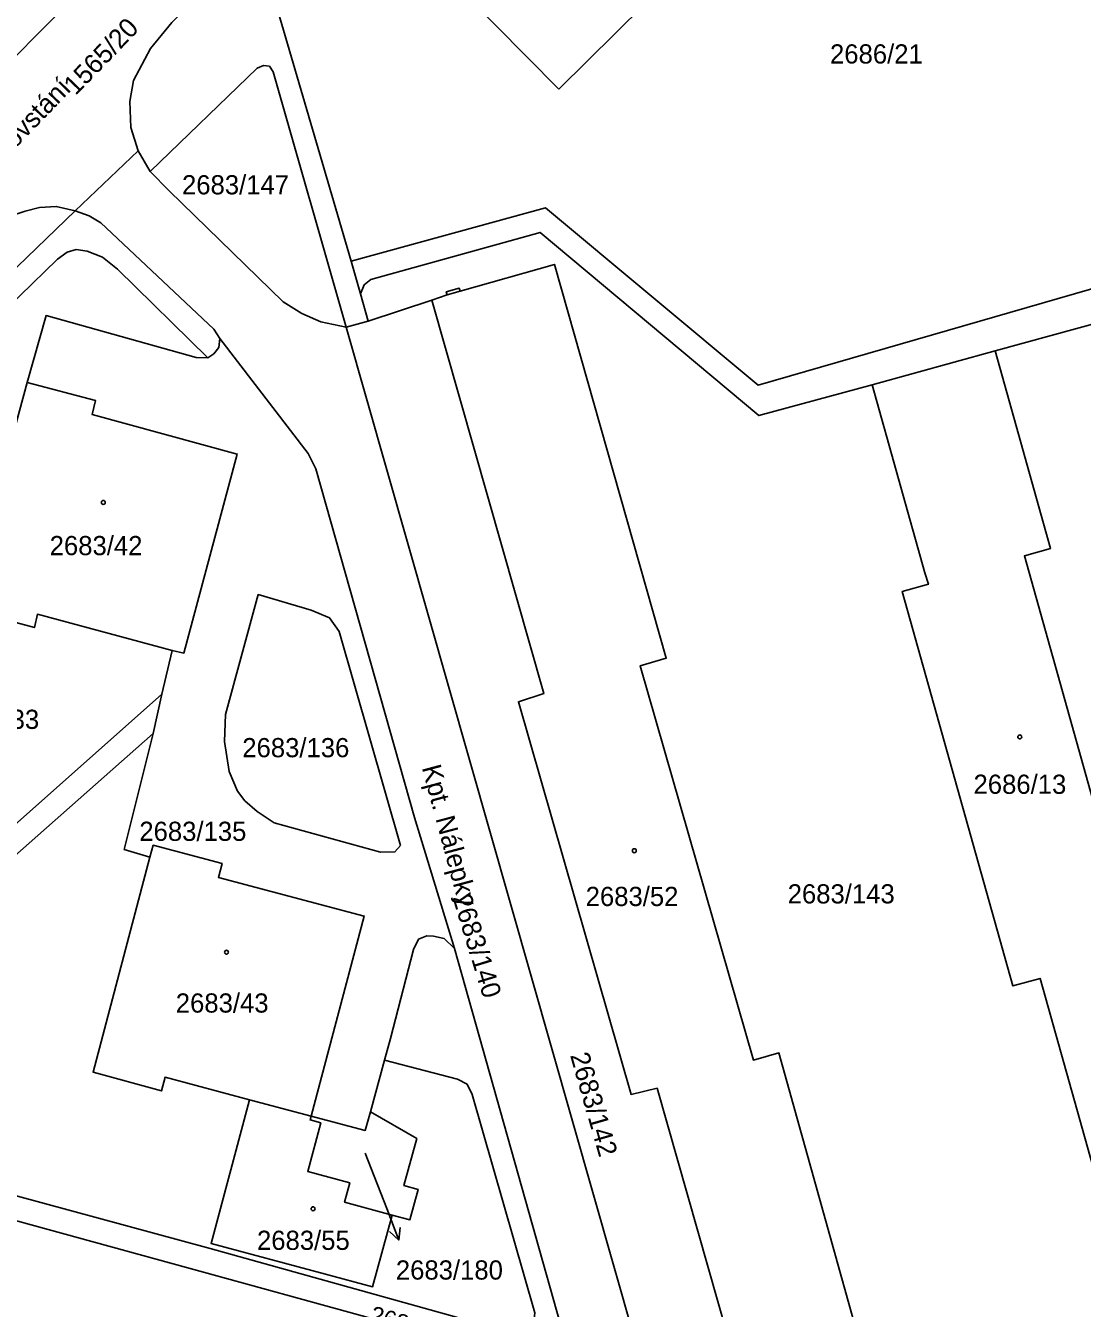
# Model space of a CAD drawing. Extents: x -733394 to -722299, y -1082822 to -1075049.
# Drawn here: x -727792.8 to -727699.3, y -1078545.4 to -1078431.8 of the extents above; entities that cross this region are included whole.
import ezdxf

# ---------------------------------------------------------------- set-up
doc = ezdxf.new("R2010")
doc.units = 0
for name, color, linetype in [('Hranice parcel', 7, 'Continuous'), ('Parcelní čísla', 7, 'Continuous'), ('Pop  PČ popisy', 7, 'Continuous'), ('Vnitřní kresba', 7, 'Continuous'), ('Značky budov', 7, 'Continuous')]:
    doc.layers.add(name, color=color, linetype=linetype)

msp = doc.modelspace()

# ---------------------------------------------------------------- linework, layer by layer
at = {"layer": 'Hranice parcel'}
for p, q in [((-727790.04, -1078430.82), (-727796.39, -1078437.18)), ((-727788.44, -1078448.2), (-727782.87, -1078442.88)), ((-727781.81, -1078444.71), (-727782.87, -1078442.88)), ((-727764.02, -1078452.67), (-727763.19, -1078455.57)), ((-727763.19, -1078455.57), (-727762.51, -1078457.97)), ((-727756.85, -1078456.11), (-727762.51, -1078457.97)), ((-727762.51, -1078457.97), (-727764.45, -1078458.52)), ((-727734.73, -1078562.72), (-727764.45, -1078458.52)), ((-727697.39, -1078457.99), (-727706.96, -1078460.62)), ((-727717.86, -1078463.61), (-727706.96, -1078460.62)), ((-727780.79, -1078491.03), (-727779.86, -1078487.15)), ((-727781.55, -1078494.5), (-727780.79, -1078491.03)), ((-727743.94, -1078552.24), (-727754.87, -1078513.54)), ((-727761.06, -1078523.43), (-727762.31, -1078528.02)), ((-727773.02, -1078526.95), (-727767.56, -1078528.4))]:
    msp.add_line(p, q, dxfattribs=at)
for points in [[(-727725.48, -1078385.58), (-727715.82, -1078395.14), (-727713.66, -1078393.13), (-727660.9, -1078444.29), (-727727.97, -1078463.65), (-727746.79, -1078447.93), (-727764.02, -1078452.67)], [(-727745.63, -1078437.42), (-727759.69, -1078423.16), (-727725.17, -1078389.11), (-727711.14, -1078403.34), (-727724.19, -1078416.25), (-727724.97, -1078415.44), (-727728.71, -1078419.13), (-727727.92, -1078419.93), (-727745.63, -1078437.42)], [(-727782.87, -1078442.88), (-727783.51, -1078440.83), (-727783.6, -1078438.52), (-727783.3, -1078436.67), (-727781.79, -1078433.84), (-727779.89, -1078431.52), (-727773.9, -1078425.63), (-727753.9, -1078405.82)], [(-727764.02, -1078452.67), (-727770.5, -1078430.48), (-727747.57, -1078407.55)], [(-727764.45, -1078458.52), (-727770.93, -1078435.89), (-727771.25, -1078435.4), (-727771.78, -1078435.32), (-727772.34, -1078435.58), (-727781.81, -1078444.71)], [(-727764.45, -1078458.52), (-727766.7, -1078458.04), (-727768.39, -1078457.31), (-727770.02, -1078456.28), (-727780.12, -1078446.43), (-727781.81, -1078444.71)], [(-727827.67, -1078472.72), (-727822.93, -1078469.99), (-727817.92, -1078466.78), (-727812.2, -1078462.82), (-727808.73, -1078460.04), (-727807.4, -1078458.8), (-727805.38, -1078456.82), (-727802.43, -1078453.94), (-727799.64, -1078451.43), (-727798.14, -1078450.39), (-727795.79, -1078449.17), (-727792.88, -1078448.23), (-727791.6, -1078447.91), (-727790.12, -1078447.81), (-727788.44, -1078448.2)], [(-727788.44, -1078448.2), (-727798.7, -1078458.07), (-727802.08, -1078461.33), (-727804.82, -1078463.94), (-727808.47, -1078466.89), (-727813.68, -1078470.61), (-727819.42, -1078474.3), (-727824.34, -1078477.24)], [(-727775.63, -1078459.52), (-727776.18, -1078458.7), (-727786.18, -1078449.28), (-727787.22, -1078448.66), (-727788.44, -1078448.2)], [(-727717.86, -1078463.61), (-727727.89, -1078466.34), (-727747.27, -1078450.12), (-727762.28, -1078454.3), (-727762.86, -1078454.75), (-727763.19, -1078455.57)], [(-727780.79, -1078491.03), (-727813.53, -1078520.11), (-727799.15, -1078467.79), (-727796.72, -1078458.99), (-727790.01, -1078452.48), (-727789.16, -1078451.86), (-727788.37, -1078451.62), (-727787.4, -1078451.78), (-727786.02, -1078452.31), (-727784.71, -1078453.38), (-727776.71, -1078461.23)], [(-727727.01, -1078560.72), (-727722.3, -1078559.38), (-727722.2, -1078559.75), (-727721.03, -1078559.42), (-727721.14, -1078559.05), (-727716.39, -1078557.7), (-727726.13, -1078522.8), (-727728.38, -1078523.44), (-727738.4, -1078488.51), (-727736.11, -1078487.82), (-727746, -1078452.96), (-727754.36, -1078455.33), (-727754.43, -1078455.06), (-727755.59, -1078455.39), (-727755.51, -1078455.66), (-727756.85, -1078456.11)], [(-727756.85, -1078456.11), (-727746.93, -1078490.97), (-727749.2, -1078491.7), (-727739.21, -1078526.48), (-727736.91, -1078525.93), (-727727.01, -1078560.72)], [(-727792.71, -1078463.42), (-727791.03, -1078457.49), (-727777.73, -1078461.21), (-727776.71, -1078461.23)], [(-727776.71, -1078461.23), (-727776.17, -1078460.87), (-727775.74, -1078460.32), (-727775.63, -1078459.52)], [(-727754.87, -1078513.54), (-727758.41, -1078501.95), (-727767.15, -1078471.07), (-727767.83, -1078469.69), (-727775.63, -1078459.52)], [(-727706.96, -1078460.62), (-727702.07, -1078478.12), (-727704.38, -1078478.77), (-727694.54, -1078513.87), (-727692.13, -1078513.19), (-727682.36, -1078548)], [(-727792.71, -1078463.42), (-727798.15, -1078483.5), (-727792.06, -1078485.13), (-727791.8, -1078483.95), (-727779.86, -1078487.15)], [(-727779.86, -1078487.15), (-727778.83, -1078487.39), (-727774.09, -1078469.75), (-727786.94, -1078466.25), (-727786.64, -1078465.02), (-727792.71, -1078463.42)], [(-727682.36, -1078548), (-727687.18, -1078549.39), (-727687.11, -1078549.64), (-727688.3, -1078549.99), (-727688.37, -1078549.74), (-727693.18, -1078551.13), (-727702.99, -1078516.2), (-727705.42, -1078516.86), (-727715.22, -1078481.92), (-727712.89, -1078481.28), (-727713.21, -1078480.28), (-727717.86, -1078463.61)], [(-727759.65, -1078504.44), (-727760.13, -1078504.99), (-727761.41, -1078505.02), (-727770.82, -1078502.42), (-727772.32, -1078501.42), (-727773.43, -1078500.46), (-727774.06, -1078499.61), (-727774.8, -1078497.88), (-727775.23, -1078495.21), (-727775.13, -1078492.82), (-727772.23, -1078482.2), (-727767.55, -1078483.59), (-727765.93, -1078484.26), (-727765.07, -1078485.48), (-727759.65, -1078504.44)], [(-727801.41, -1078533.37), (-727801.03, -1078531.78), (-727815.59, -1078527.61), (-727814.51, -1078523.66), (-727781.55, -1078494.5)], [(-727781.84, -1078505.47), (-727784.11, -1078504.77), (-727781.55, -1078494.5)], [(-727767.56, -1078528.4), (-727762.85, -1078510.68), (-727775.77, -1078507.25), (-727775.44, -1078506.02), (-727781.53, -1078504.4), (-727781.84, -1078505.47)], [(-727781.84, -1078505.47), (-727786.87, -1078524.5), (-727780.81, -1078526.16), (-727780.49, -1078524.96), (-727773.02, -1078526.95)], [(-727761.06, -1078523.43), (-727760.53, -1078521.52), (-727758.49, -1078513.63), (-727758.04, -1078512.72), (-727757.3, -1078512.42), (-727756.73, -1078512.45), (-727755.77, -1078512.68), (-727754.87, -1078513.54)], [(-727801.41, -1078533.37), (-727776.5, -1078540.14), (-727750.86, -1078547.28), (-727749.45, -1078547.3), (-727748.19, -1078546.87), (-727747.81, -1078546.4), (-727747.75, -1078545.81), (-727753.29, -1078526.48), (-727753.74, -1078525.58), (-727754.58, -1078525.14), (-727761.06, -1078523.43)], [(-727773.02, -1078526.95), (-727776.42, -1078539.68), (-727766.29, -1078542.4), (-727762.11, -1078543.51), (-727760.37, -1078537.16)], [(-727760.37, -1078537.16), (-727764.59, -1078536.02), (-727764.13, -1078534.3), (-727767.86, -1078533.3), (-727766.7, -1078528.98), (-727767.65, -1078528.73), (-727767.56, -1078528.4)], [(-727767.56, -1078528.4), (-727762.76, -1078529.67), (-727762.31, -1078528.02)], [(-727762.31, -1078528.02), (-727758.2, -1078530.39), (-727759.33, -1078534.55), (-727758.07, -1078534.89), (-727758.8, -1078537.58), (-727760.37, -1078537.16)], [(-727745.9, -1078552.7), (-727746.67, -1078551.36), (-727748.16, -1078550.41), (-727749.64, -1078549.77), (-727777.08, -1078542.21), (-727801.94, -1078535.41)]]:
    msp.add_lwpolyline(points, dxfattribs=at)
at = {"layer": 'Pop  PČ popisy'}
for p, q in [((-727762.78, -1078531.67), (-727760.86, -1078536.58)), ((-727760.86, -1078536.58), (-727759.79, -1078539.38)), ((-727759.79, -1078539.38), (-727760.61, -1078538.63)), ((-727759.79, -1078539.38), (-727759.68, -1078538.27))]:
    msp.add_line(p, q, dxfattribs=at)
at = {"layer": 'Vnitřní kresba'}
msp.add_line((-727755.51, -1078455.66), (-727754.36, -1078455.33), dxfattribs=at)
at = {"layer": 'Značky budov'}
for centre in [(-727785.96, -1078474.04), (-727704.79, -1078494.81), (-727738.93, -1078504.89), (-727775.05, -1078513.88), (-727767.38, -1078536.61)]:
    msp.add_circle(centre, 0.175, dxfattribs=at)

# ---------------------------------------------------------------- texts
at = {"layer": 'Parcelní čísla'}
for s, height, rotation, p in [('1565/20', 1.7, 46, (-727788.42, -1078438.05)), ('2683/140', 1.7, 287, (-727755.05, -1078509.02)), ('2683/142', 1.7, 286, (-727744.63, -1078523.01)), ('2683/137', 1.53, 344, (-727762.45, -1078546.65))]:
    msp.add_text(s, height=height, rotation=rotation, dxfattribs=at).set_placement(p)
for s, p in [('2686/21', (-727721.6, -1078435.16)), ('2683/147', (-727778.99, -1078446.75)), ('2683/42', (-727790.71, -1078478.71)), ('2683/133', (-727801.12, -1078494.1)), ('2683/136', (-727773.65, -1078496.61)), ('2686/13', (-727708.89, -1078499.85)), ('2683/135', (-727782.77, -1078504.02)), ('2683/52', (-727743.24, -1078509.79)), ('2683/143', (-727725.35, -1078509.56)), ('2683/43', (-727779.54, -1078519.23)), ('2683/55', (-727772.35, -1078540.25)), ('2683/180', (-727760.05, -1078542.88))]:
    msp.add_text(s, height=1.7, dxfattribs=at).set_placement(p)
at = {"layer": 'Pop  PČ popisy'}
for s, rotation, p in [('Pražského povstání', 46, (-727802.57, -1078451.84)), ('Kpt. Nálepky', 285, (-727757.76, -1078497.52))]:
    msp.add_text(s, height=1.7, rotation=rotation, dxfattribs=at).set_placement(p)

doc.saveas('drawing.dxf')
